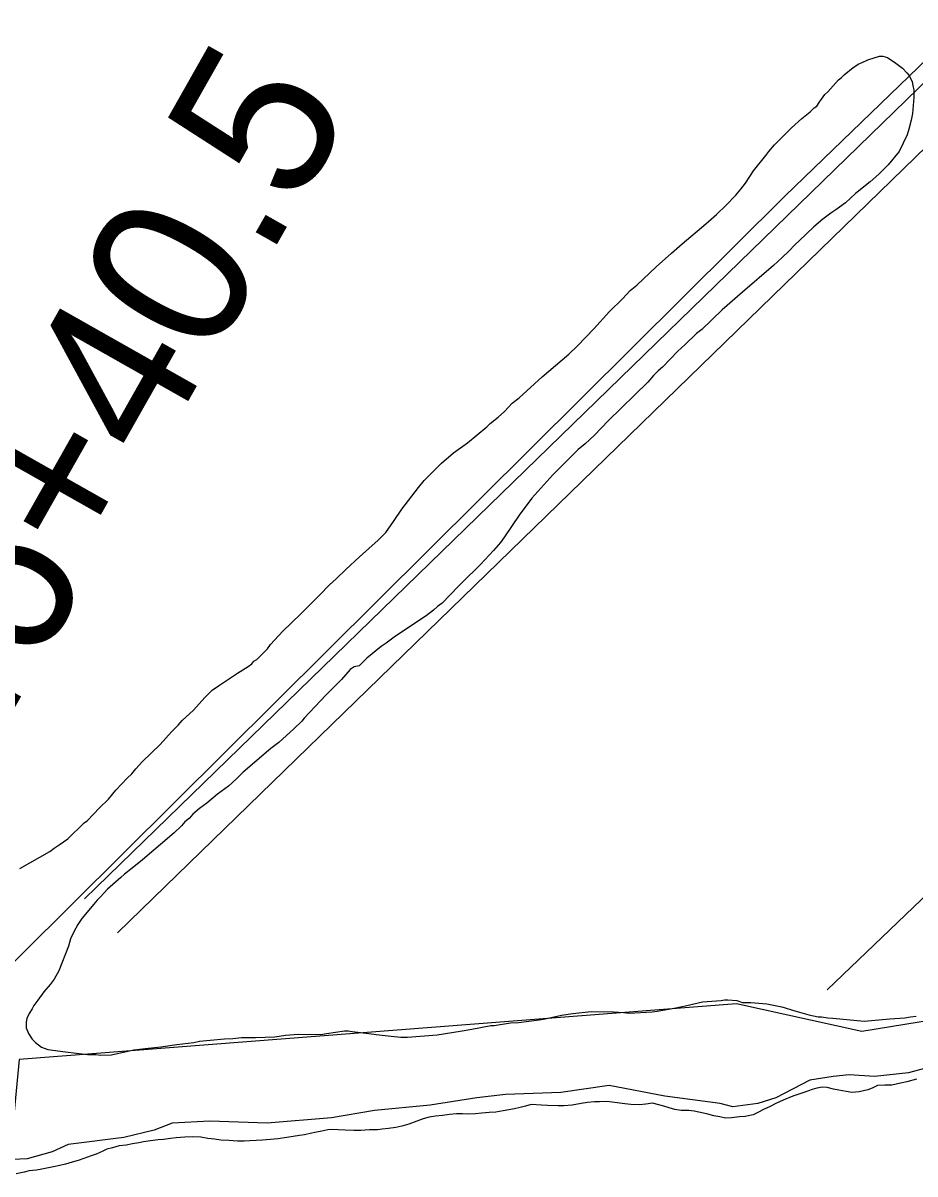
# Model space of a CAD drawing. Extents: x 3161514 to 3199414, y 831166 to 856601.
# Drawn here: x 3188079 to 3188646, y 838233 to 838964 of the extents above; entities that cross this region are included whole.
import ezdxf

# ---------------------------------------------------------------- set-up
doc = ezdxf.new("R2010")
doc.units = 0
for name, color, linetype in [('V-ROAD-CNTR', 7, 'Continuous'), ('V-SITE-VEGE', 7, 'Continuous'), ('V-SURV-IDEN', 7, 'Continuous'), ('V-TOPO-SHOR', 7, 'Continuous')]:
    doc.layers.add(name, color=color, linetype=linetype)

msp = doc.modelspace()

# ---------------------------------------------------------------- linework, layer by layer
at = {"layer": 'V-ROAD-CNTR'}
for points in [[(3189212.93, 839469.7), (3188890.61, 839158.09), (3188118.43, 838407.45)], [(3189229.84, 839444.33), (3188911.5, 839136.55), (3188139.34, 838385.94)]]:
    msp.add_lwpolyline(points, dxfattribs=at)
at = {"layer": 'V-SITE-VEGE'}
for p, q in [((3188612.81, 838939.01), (3188616.38, 838940.74)), ((3188616.38, 838940.74), (3188620.31, 838942.11)), ((3188620.31, 838942.11), (3188623.88, 838943.14)), ((3188623.88, 838943.14), (3188626.01, 838943.11)), ((3188626.01, 838943.11), (3188628.84, 838942.36)), ((3188628.84, 838942.36), (3188634.13, 838938.74)), ((3188601.33, 838931.34), (3188607.08, 838935.88)), ((3188607.08, 838935.88), (3188610.66, 838938.33)), ((3188610.66, 838938.33), (3188612.81, 838939.01)), ((3188634.13, 838938.74), (3188638.36, 838935.49)), ((3188638.36, 838935.49), (3188641.16, 838932.61)), ((3188641.16, 838932.61), (3188642.56, 838930.81)), ((3188590.89, 838920.45), (3188597.74, 838928.18)), ((3188597.74, 838928.18), (3188599.53, 838929.58)), ((3188599.53, 838929.58), (3188601.33, 838931.34)), ((3188642.56, 838930.81), (3188644.65, 838926.88)), ((3188644.65, 838926.88), (3188644.97, 838924.38)), ((3188586.92, 838915.88), (3188589.09, 838918.69)), ((3188589.09, 838918.69), (3188590.89, 838920.45)), ((3188644.97, 838924.38), (3188645.64, 838921.53)), ((3188645.64, 838921.53), (3188645.59, 838916.91)), ((3188582.23, 838910.25), (3188584.02, 838911.3)), ((3188584.02, 838911.3), (3188585.47, 838913.77)), ((3188585.47, 838913.77), (3188586.92, 838915.88)), ((3188645.59, 838916.91), (3188644.74, 838906.61)), ((3188567.84, 838897.64), (3188574.32, 838903.6)), ((3188574.32, 838903.6), (3188579.7, 838907.8)), ((3188579.7, 838907.8), (3188582.23, 838910.25)), ((3188644.74, 838906.61), (3188643.98, 838902.35)), ((3188563.52, 838893.43), (3188567.84, 838897.64)), ((3188642.48, 838896.69), (3188641.37, 838893.15)), ((3188643.98, 838902.35), (3188642.48, 838896.69)), ((3188557.04, 838886.75), (3188563.52, 838893.43)), ((3188641.37, 838893.15), (3188636.26, 838882.55)), ((3188551.62, 838880.07), (3188553.43, 838882.53)), ((3188553.43, 838882.53), (3188557.04, 838886.75)), ((3188636.26, 838882.55), (3188629.4, 838874.1)), ((3188543.68, 838870.22), (3188551.62, 838880.07)), ((3188629.4, 838874.1), (3188623.28, 838868.14)), ((3188538.6, 838862.46), (3188543.68, 838870.22)), ((3188623.28, 838868.14), (3188617.89, 838863.23)), ((3188535.71, 838858.58), (3188538.6, 838862.46)), ((3188617.89, 838863.23), (3188608.55, 838855.88)), ((3188526.34, 838848.4), (3188532.46, 838854.72)), ((3188532.46, 838854.72), (3188535.71, 838858.58)), ((3188608.55, 838855.88), (3188602.07, 838849.92)), ((3188520.22, 838842.43), (3188526.34, 838848.4)), ((3188595.97, 838845.38), (3188592.75, 838843.29)), ((3188602.07, 838849.92), (3188595.97, 838845.38)), ((3188513.39, 838836.47), (3188520.22, 838842.43)), ((3188587.72, 838839.44), (3188581.97, 838834.54)), ((3188592.75, 838843.29), (3188587.72, 838839.44)), ((3188498.3, 838823.87), (3188513.39, 838836.47)), ((3188581.97, 838834.54), (3188572.62, 838825.77)), ((3188491.47, 838817.91), (3188498.3, 838823.87)), ((3188570.1, 838823.31), (3188566.13, 838819.1)), ((3188572.62, 838825.77), (3188570.1, 838823.31)), ((3188481.76, 838809.15), (3188491.47, 838817.91)), ((3188561.82, 838815.24), (3188556.42, 838809.98)), ((3188566.13, 838819.1), (3188561.82, 838815.24)), ((3188469.52, 838797.57), (3188481.76, 838809.15)), ((3188556.42, 838809.98), (3188536.65, 838793.16)), ((3188460.52, 838788.8), (3188465.21, 838794.07)), ((3188465.21, 838794.07), (3188469.52, 838797.57)), ((3188452.24, 838780.73), (3188460.52, 838788.8)), ((3188536.65, 838793.16), (3188523.71, 838781.95)), ((3188442.15, 838769.84), (3188452.24, 838780.73)), ((3188523.71, 838781.95), (3188510.75, 838769.32)), ((3188431.71, 838758.95), (3188442.15, 838769.84)), ((3188507.52, 838766.87), (3188500.33, 838759.85)), ((3188510.75, 838769.32), (3188507.52, 838766.87)), ((3188426.31, 838753.69), (3188431.71, 838758.95)), ((3188500.33, 838759.85), (3188495.65, 838755.65)), ((3188409.42, 838739.33), (3188426.31, 838753.69)), ((3188495.65, 838755.65), (3188485.92, 838745.46)), ((3188483.05, 838743.01), (3188480.17, 838740.21)), ((3188485.92, 838745.46), (3188483.05, 838743.01)), ((3188394.67, 838726.01), (3188409.42, 838739.33)), ((3188476.56, 838735.99), (3188451.36, 838711.42)), ((3188480.17, 838740.21), (3188476.56, 838735.99)), ((3188385.32, 838717.24), (3188390.36, 838722.51)), ((3188390.36, 838722.51), (3188394.67, 838726.01)), ((3188376.33, 838709.53), (3188381.36, 838713.73)), ((3188381.36, 838713.73), (3188385.32, 838717.24)), ((3188361.96, 838697.28), (3188374.17, 838707.43)), ((3188374.17, 838707.43), (3188376.33, 838709.53)), ((3188451.36, 838711.42), (3188442.71, 838702.29)), ((3188442.71, 838702.29), (3188436.6, 838696.68)), ((3188345.44, 838684.33), (3188352.99, 838690.99)), ((3188352.99, 838690.99), (3188361.96, 838697.28)), ((3188432.29, 838693.18), (3188422.93, 838683.7)), ((3188436.6, 838696.68), (3188432.29, 838693.18)), ((3188334.28, 838673.45), (3188345.44, 838684.33)), ((3188422.93, 838683.7), (3188416.09, 838677.03)), ((3188416.09, 838677.03), (3188402.74, 838662.27)), ((3188330.67, 838668.88), (3188334.28, 838673.45)), ((3188320.18, 838655.15), (3188330.67, 838668.88)), ((3188402.74, 838662.27), (3188394.79, 838651.35)), ((3188314.75, 838647.4), (3188320.18, 838655.15)), ((3188310.04, 838640.35), (3188314.75, 838647.4)), ((3188394.79, 838651.35), (3188385.37, 838637.61)), ((3188305, 838635.43), (3188310.04, 838640.35)), ((3188293.14, 838624.92), (3188305, 838635.43)), ((3188382.84, 838634.09), (3188378.5, 838628.81)), ((3188385.37, 838637.61), (3188382.84, 838634.09)), ((3188378.5, 838628.81), (3188370.22, 838620.03)), ((3188284.5, 838616.85), (3188293.14, 838624.92)), ((3188370.22, 838620.03), (3188358.27, 838608.38)), ((3188274.07, 838607.03), (3188278.38, 838610.89)), ((3188278.38, 838610.89), (3188284.5, 838616.85)), ((3188268.67, 838601.41), (3188273.22, 838606.15)), ((3188273.22, 838606.15), (3188274.07, 838607.03)), ((3188356.18, 838606.34), (3188345.73, 838595.46)), ((3188358.27, 838608.38), (3188356.18, 838606.34)), ((3188255.7, 838588.43), (3188268.67, 838601.41)), ((3188244.54, 838577.55), (3188255.7, 838588.43)), ((3188340.34, 838590.9), (3188335.67, 838587.41)), ((3188342.86, 838593.36), (3188340.34, 838590.9)), ((3188345.73, 838595.46), (3188342.86, 838593.36)), ((3188335.67, 838587.41), (3188322.41, 838578.69)), ((3188239.14, 838571.93), (3188244.54, 838577.55)), ((3188315.24, 838573.81), (3188310.21, 838569.95)), ((3188322.41, 838578.69), (3188315.24, 838573.81)), ((3188234.8, 838566.3), (3188236.62, 838569.12)), ((3188236.62, 838569.12), (3188239.14, 838571.93)), ((3188306.99, 838567.87), (3188298, 838560.51)), ((3188310.21, 838569.95), (3188306.99, 838567.87)), ((3188226.17, 838558.58), (3188227.96, 838559.63)), ((3188227.96, 838559.63), (3188234.8, 838566.3)), ((3188298, 838560.51), (3188292.96, 838555.6)), ((3188215.77, 838550.9), (3188222.57, 838555.07)), ((3188222.57, 838555.07), (3188224.73, 838556.83)), ((3188224.73, 838556.83), (3188226.17, 838558.58)), ((3188287.25, 838553.19), (3188281.83, 838546.85)), ((3188289.76, 838554.93), (3188287.25, 838553.19)), ((3188292.96, 838555.6), (3188289.76, 838554.93)), ((3188203.58, 838542.88), (3188215.77, 838550.9)), ((3188281.83, 838546.85), (3188271.76, 838537.03)), ((3188194.95, 838535.52), (3188199.63, 838540.08)), ((3188199.63, 838540.08), (3188203.58, 838542.88)), ((3188187.74, 838527.44), (3188194.95, 838535.52)), ((3188271.76, 838537.03), (3188258.06, 838522.28)), ((3188180.54, 838520.77), (3188187.74, 838527.44)), ((3188173.7, 838513.75), (3188178.02, 838517.96)), ((3188178.02, 838517.96), (3188180.54, 838520.77)), ((3188251.58, 838515.6), (3188241.87, 838506.84)), ((3188256.62, 838520.52), (3188251.58, 838515.6)), ((3188258.06, 838522.28), (3188256.62, 838520.52)), ((3188166.49, 838505.67), (3188170.09, 838509.53)), ((3188170.09, 838509.53), (3188173.7, 838513.75)), ((3188155.33, 838494.79), (3188166.49, 838505.67)), ((3188236.84, 838502.99), (3188219.23, 838487.93)), ((3188241.87, 838506.84), (3188236.84, 838502.99)), ((3188151.01, 838490.22), (3188155.33, 838494.79)), ((3188145.6, 838484.25), (3188148.48, 838487.05)), ((3188148.48, 838487.05), (3188151.01, 838490.22)), ((3188219.23, 838487.93), (3188215.27, 838484.07)), ((3188138.39, 838476.52), (3188145.6, 838484.25)), ((3188209.88, 838479.16), (3188203.05, 838473.92)), ((3188215.27, 838484.07), (3188209.88, 838479.16)), ((3188133.7, 838470.89), (3188138.39, 838476.52)), ((3188203.05, 838473.92), (3188196.23, 838468.32)), ((3188120.37, 838457.2), (3188127.94, 838465.28)), ((3188127.94, 838465.28), (3188133.7, 838470.89)), ((3188191.56, 838464.82), (3188187.25, 838461.32)), ((3188196.23, 838468.32), (3188191.56, 838464.82)), ((3188118.22, 838455.8), (3188120.37, 838457.2)), ((3188185.09, 838458.86), (3188182.21, 838456.41)), ((3188187.25, 838461.32), (3188185.09, 838458.86)), ((3188107.78, 838445.62), (3188118.22, 838455.8)), ((3188180.05, 838453.95), (3188175.37, 838449.39)), ((3188182.21, 838456.41), (3188180.05, 838453.95)), ((3188102.4, 838441.78), (3188107.78, 838445.62)), ((3188175.37, 838449.39), (3188166.75, 838442.03)), ((3188077.33, 838426.82), (3188096.3, 838437.59)), ((3188096.3, 838437.59), (3188099.17, 838439.69)), ((3188099.17, 838439.69), (3188102.4, 838441.78)), ((3188162.43, 838438.53), (3188155.25, 838432.22)), ((3188166.75, 838442.03), (3188162.43, 838438.53)), ((3188155.25, 838432.22), (3188148.78, 838426.97)), ((3188141.59, 838421.02), (3188132.97, 838413.67)), ((3188143.75, 838423.13), (3188141.59, 838421.02)), ((3188148.78, 838426.97), (3188143.75, 838423.13)), ((3188132.97, 838413.67), (3188128.64, 838408.74)), ((3188126.48, 838406.64), (3188124.32, 838404.18)), ((3188128.64, 838408.74), (3188126.48, 838406.64)), ((3188124.32, 838404.18), (3188116.73, 838395.03)), ((3188114.2, 838391.15), (3188111.65, 838386.56)), ((3188116.73, 838395.03), (3188114.2, 838391.15)), ((3188111.65, 838386.56), (3188109.46, 838381.97)), ((3188108.33, 838377.36), (3188102.09, 838361.8)), ((3188109.46, 838381.97), (3188108.33, 838377.36)), ((3188102.09, 838361.8), (3188099.18, 838356.51)), ((3188099.18, 838356.51), (3188096.65, 838352.98)), ((3188092.68, 838348.41), (3188088.7, 838343.13)), ((3188096.65, 838352.98), (3188092.68, 838348.41)), ((3188088.7, 838343.13), (3188086.17, 838339.61)), ((3188501.38, 838339.66), (3188511.36, 838342.02)), ((3188511.36, 838342.02), (3188523.1, 838342.94)), ((3188523.1, 838342.94), (3188525.24, 838343.27)), ((3188525.24, 838343.27), (3188527.37, 838343.24)), ((3188527.37, 838343.24), (3188533.05, 838342.81)), ((3188533.05, 838342.81), (3188536.6, 838341.7)), ((3188536.6, 838341.7), (3188541.93, 838341.63)), ((3188541.93, 838341.63), (3188552.23, 838340.79)), ((3188552.23, 838340.79), (3188561.8, 838338.89)), ((3188083.26, 838334.67), (3188081.8, 838331.49)), ((3188085.08, 838337.49), (3188083.26, 838334.67)), ((3188086.17, 838339.61), (3188085.08, 838337.49)), ((3188411.33, 838331.21), (3188421.67, 838333.56)), ((3188421.67, 838333.56), (3188428.79, 838334.54)), ((3188428.79, 838334.54), (3188440.54, 838335.81)), ((3188440.54, 838335.81), (3188454.75, 838335.63)), ((3188454.75, 838335.63), (3188461.15, 838335.19)), ((3188461.15, 838335.19), (3188464.7, 838334.79)), ((3188464.7, 838334.79), (3188479.29, 838335.67)), ((3188479.29, 838335.67), (3188482.49, 838335.99)), ((3188482.49, 838335.99), (3188493.18, 838337.99)), ((3188493.18, 838337.99), (3188501.38, 838339.66)), ((3188561.8, 838338.89), (3188563.92, 838338.15)), ((3188563.92, 838338.15), (3188567.82, 838337.04)), ((3188567.82, 838337.04), (3188569.94, 838336.3)), ((3188569.94, 838336.3), (3188578.8, 838333.7)), ((3188578.8, 838333.7), (3188584.83, 838332.55)), ((3188584.83, 838332.55), (3188586.96, 838332.53)), ((3188586.96, 838332.53), (3188590.86, 838331.76)), ((3188639.92, 838331.85), (3188643.48, 838332.52)), ((3188643.48, 838332.52), (3188647.04, 838332.83)), ((3188081.41, 838329.01), (3188081.37, 838325.45)), ((3188081.37, 838325.45), (3188082.74, 838321.88)), ((3188081.8, 838331.49), (3188081.41, 838329.01)), ((3188364.68, 838324.69), (3188376.8, 838327.02)), ((3188376.8, 838327.02), (3188378.93, 838327)), ((3188378.93, 838327), (3188389.26, 838328.64)), ((3188389.26, 838328.64), (3188394.24, 838328.94)), ((3188394.24, 838328.94), (3188407.41, 838330.55)), ((3188407.41, 838330.55), (3188411.33, 838331.21)), ((3188590.86, 838331.76), (3188594.06, 838331.72)), ((3188594.06, 838331.72), (3188613.94, 838329.69)), ((3188613.94, 838329.69), (3188621.06, 838330.31)), ((3188621.06, 838330.31), (3188630.31, 838331.26)), ((3188630.31, 838331.26), (3188639.92, 838331.85)), ((3188082.74, 838321.88), (3188085.19, 838318.29)), ((3188085.19, 838318.29), (3188087.29, 838316.13)), ((3188198.22, 838317.57), (3188207.48, 838318.51)), ((3188207.48, 838318.51), (3188212.81, 838318.8)), ((3188212.81, 838318.8), (3188218.15, 838319.44)), ((3188218.15, 838319.44), (3188227.04, 838319.33)), ((3188227.04, 838319.33), (3188239.49, 838319.88)), ((3188239.49, 838319.88), (3188246.25, 838320.87)), ((3188246.25, 838320.87), (3188254.44, 838321.47)), ((3188254.44, 838321.47), (3188268.66, 838321.29)), ((3188268.66, 838321.29), (3188272.22, 838321.96)), ((3188272.22, 838321.96), (3188283.61, 838323.59)), ((3188283.61, 838323.59), (3188286.1, 838323.56)), ((3188286.1, 838323.56), (3188288.59, 838323.17)), ((3188288.59, 838323.17), (3188299.23, 838321.97)), ((3188299.23, 838321.97), (3188303.85, 838321.2)), ((3188303.85, 838321.2), (3188315.21, 838319.99)), ((3188315.21, 838319.99), (3188319.47, 838319.58)), ((3188319.47, 838319.58), (3188323.73, 838319.52)), ((3188323.73, 838319.52), (3188342.59, 838321.06)), ((3188342.59, 838321.06), (3188357.2, 838323.36)), ((3188357.2, 838323.36), (3188364.68, 838324.69)), ((3188087.29, 838316.13), (3188091.17, 838313.24)), ((3188091.17, 838313.24), (3188095.06, 838311.77)), ((3188095.06, 838311.77), (3188106.41, 838310.2)), ((3188135.54, 838308.41), (3188149.8, 838311.43)), ((3188149.8, 838311.43), (3188156.92, 838312.4)), ((3188156.92, 838312.4), (3188166.88, 838313.34)), ((3188166.88, 838313.34), (3188177.21, 838314.99)), ((3188177.21, 838314.99), (3188187.9, 838316.27)), ((3188187.9, 838316.27), (3188191.46, 838316.94)), ((3188191.46, 838316.94), (3188198.22, 838317.57)), ((3188106.41, 838310.2), (3188120.25, 838308.6)), ((3188120.25, 838308.6), (3188125.59, 838308.54)), ((3188125.59, 838308.54), (3188128.78, 838308.14)), ((3188128.78, 838308.14), (3188135.54, 838308.41)), ((3188642.17, 838296.85), (3188620.53, 838294.57)), ((3188654.69, 838300.27), (3188642.17, 838296.85)), ((3188452, 838288.87), (3188421.25, 838284.31)), ((3188487.3, 838282.03), (3188452, 838288.87)), ((3188579.54, 838292.29), (3188557.9, 838280.9)), ((3188594.34, 838294.57), (3188579.54, 838292.29)), ((3188604.59, 838295.71), (3188594.34, 838294.57)), ((3188620.53, 838294.57), (3188604.59, 838295.71)), ((3188385.95, 838283.18), (3188367.73, 838280.9)), ((3188421.25, 838284.31), (3188385.95, 838283.18)), ((3188522.6, 838277.48), (3188487.3, 838282.03)), ((3188338.12, 838276.34), (3188302.82, 838272.92)), ((3188367.73, 838280.9), (3188338.12, 838276.34)), ((3188530.57, 838275.2), (3188522.6, 838277.48)), ((3188546.51, 838277.48), (3188530.57, 838275.2)), ((3188557.9, 838280.9), (3188546.51, 838277.48)), ((3188275.49, 838268.36), (3188234.5, 838264.94)), ((3188302.82, 838272.92), (3188275.49, 838268.36)), ((3188162.76, 838260.39), (3188143.4, 838255.83)), ((3188174.14, 838264.94), (3188162.76, 838260.39)), ((3188198.06, 838266.08), (3188174.14, 838264.94)), ((3188234.5, 838264.94), (3188198.06, 838266.08)), ((3188143.4, 838255.83), (3188108.1, 838251.27)), ((3188097.85, 838246.71), (3188081.91, 838242.16)), ((3188108.1, 838251.27), (3188097.85, 838246.71)), ((3188081.91, 838242.16), (3188053.44, 838241.02))]:
    msp.add_line(p, q, dxfattribs=at)
at = {"layer": 'V-TOPO-SHOR'}
for points in [[(3190484.95, 839584.62), (3189298.68, 838438.19), (3189210.15, 838420.48), (3188612.59, 838323.1), (3188532.91, 838340.81), (3188076.99, 838305.4), (3188072.57, 838261.13), (3187948.63, 838243.43), (3188563.9, 838854.27), (3189205.73, 839473.97), (3189989.49, 840233.52)], [(3190214.94, 839921.03), (3189108.34, 838845.42), (3188590.46, 838349.66)], [(3188647.38, 838292.88), (3188641.15, 838291.15), (3188637.05, 838290.39), (3188631.63, 838289.15), (3188627.21, 838289.04), (3188622.47, 838288.94), (3188619.18, 838287.18), (3188616.38, 838286.07), (3188610.8, 838284.83), (3188606.22, 838284.4), (3188602.62, 838284.94), (3188597.89, 838285.82), (3188594.63, 838286.51), (3188590.55, 838287.55), (3188587.45, 838287.75), (3188584, 838287.14), (3188581.05, 838286.36), (3188576.28, 838284.62), (3188572.5, 838283.36), (3188568.73, 838282.1), (3188562.64, 838279.56), (3188557.87, 838277.33), (3188554.25, 838275.58), (3188550.14, 838273.66), (3188546.51, 838271.75), (3188543.55, 838270.15), (3188538.3, 838269.24), (3188534.7, 838268.95), (3188529.62, 838268.36), (3188525.85, 838268.09), (3188522.27, 838268.95), (3188518.51, 838269.49), (3188514.76, 838270.52), (3188511.83, 838271.21), (3188505.95, 838272.43), (3188502.69, 838272.96), (3188497.62, 838273.03), (3188493.7, 838273.57), (3188490.11, 838274.59), (3188486.69, 838275.62), (3188483.43, 838276.64), (3188479.52, 838277.51), (3188475.26, 838277.07), (3188471.33, 838276.63), (3188465.77, 838276.86), (3188461.85, 838277.24), (3188456.95, 838277.8), (3188453.85, 838278.33), (3188450.42, 838278.7), (3188445.83, 838278.43), (3188442.56, 838278.47), (3188438.14, 838278.04), (3188434.2, 838277.43), (3188428.46, 838276.36), (3188423.06, 838275.94), (3188419.63, 838275.98), (3188412.76, 838276.07)], [(3188412.76, 838276.07), (3188409, 838276.28), (3188402.3, 838276.69), (3188398.69, 838275.76), (3188395.4, 838274.82), (3188391.79, 838274.05), (3188388.19, 838273.44), (3188384.58, 838272.83), (3188379.99, 838271.91), (3188375.57, 838271.64), (3188370.98, 838271.2), (3188366.89, 838270.93), (3188362.8, 838270.65), (3188358.71, 838270.87), (3188354.95, 838270.75), (3188350.52, 838270.32), (3188346.1, 838269.88), (3188341.51, 838269.29), (3188337.58, 838268.68), (3188333.8, 838267.59), (3188327.89, 838265.53), (3188324.6, 838264.27), (3188320.17, 838263.02), (3188316.4, 838262.24), (3188311.64, 838261.49), (3188307.71, 838261.05), (3188304.6, 838260.76), (3188299.69, 838260.66), (3188294.12, 838260.24), (3188289.54, 838260.3), (3188284.15, 838260.36), (3188279.73, 838260.59), (3188276.3, 838260.79), (3188273.03, 838260.67), (3188269.26, 838259.9), (3188265.81, 838259.13), (3188261.88, 838258.36), (3188258.26, 838257.59), (3188255.15, 838256.97), (3188246.96, 838255.77), (3188241.22, 838254.86), (3188236.63, 838254.43), (3188231.56, 838254), (3188223.53, 838253.61), (3188219.94, 838253.49), (3188215.68, 838253.39), (3188210.12, 838253.78), (3188205.06, 838254.17), (3188201.14, 838254.71), (3188196.89, 838255.26), (3188192.32, 838255.97), (3188187.25, 838256.2), (3188182.18, 838255.94), (3188176.61, 838255.52), (3188173.17, 838255.23), (3188168.58, 838254.47), (3188165.31, 838254.35), (3188160.39, 838253.76), (3188155.97, 838253), (3188153.02, 838252.38), (3188148.92, 838251.78), (3188144.98, 838251.01), (3188140.4, 838250.42), (3188136.29, 838249.32), (3188132.68, 838248.39), (3188129.56, 838246.96), (3188125.77, 838245.21), (3188122.65, 838244.1), (3188118.05, 838242.52), (3188114.43, 838241.26), (3188110.66, 838240.16), (3188106.39, 838238.91), (3188102.78, 838237.97), (3188098.68, 838237.21), (3188095.56, 838236.59), (3188091.3, 838235.67), (3188088.02, 838235.05), (3188083.27, 838234.62), (3188080.15, 838233.84), (3188074.9, 838232.6)]]:
    msp.add_lwpolyline(points, dxfattribs=at)

# ---------------------------------------------------------------- texts
at = {"layer": 'V-SURV-IDEN'}
msp.add_text('1146+40.5', height=100, rotation=60.4922, dxfattribs=at).set_placement((3187976.54, 838356.61))

doc.saveas('drawing.dxf')
